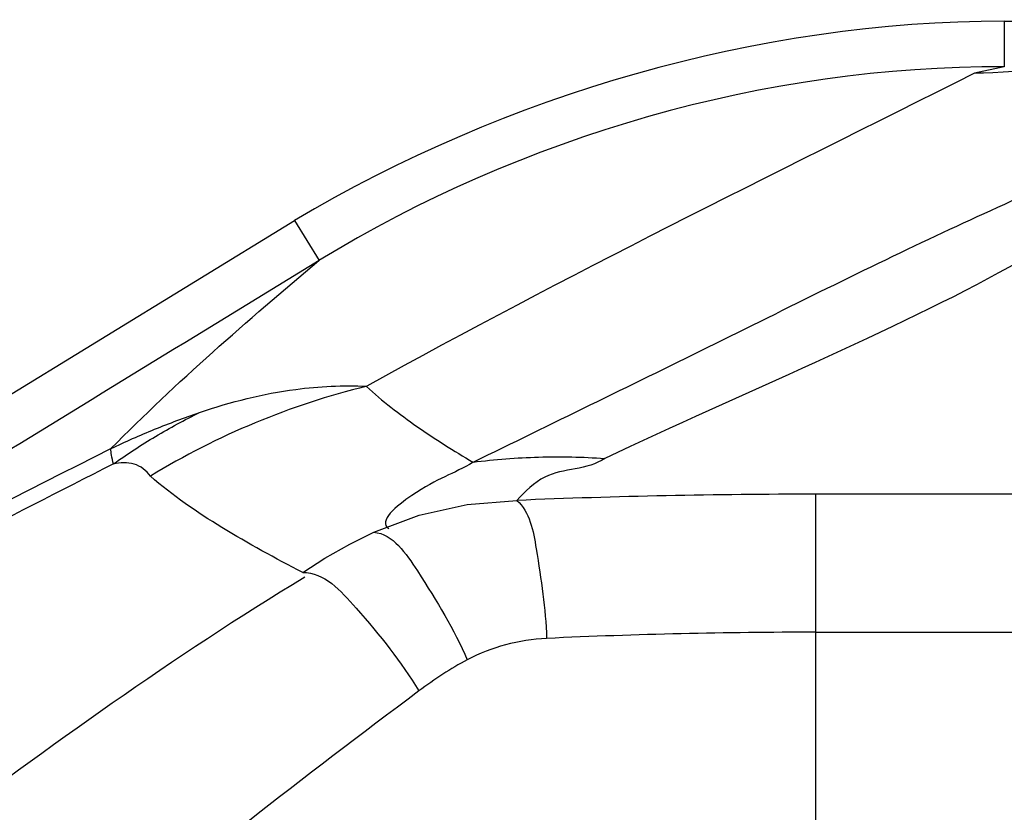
# Paper-space layout 'Sheet' of a CAD drawing. Header units: inches. Extents: x 0.2 to 10.8, y 0.2 to 8.3.
# Tile 451 of 545: x 9.3801 to 9.4642, y 4.6998 to 4.7675. Entities that reach past the tile are written whole.
import ezdxf

# ---------------------------------------------------------------- set-up
doc = ezdxf.new("R2010")
doc.units = ezdxf.units.IN
doc.header["$MEASUREMENT"] = 0
doc.layers.get('0').update_dxf_attribs({"lineweight": 5})

psp = doc.layouts.new('Sheet')

# ---------------------------------------------------------------- linework, layer by layer
at = {"color": 0, "linetype": 'ByBlock', "lineweight": -3}
for p, q in [((9.464185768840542, 4.767389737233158), (9.464177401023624, 4.763488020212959)), ((9.464177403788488, 4.763487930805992), (9.461652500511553, 4.762941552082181)), ((9.347207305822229, 4.71587193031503), (9.403599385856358, 4.750358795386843)), ((9.403599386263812, 4.750358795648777), (9.405689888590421, 4.746946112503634)), ((9.778723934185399, 4.727001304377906), (9.448109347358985, 4.727001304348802)), ((9.448109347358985, 4.680231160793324), (9.448109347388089, 4.72700129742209)), ((9.448109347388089, 4.715219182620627), (9.778723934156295, 4.715219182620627))]:
    psp.add_line(p, q, dxfattribs=at)
for points in [[(9.410359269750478, 4.723763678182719), (9.41424805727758, 4.725211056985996), (9.418340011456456, 4.7261214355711), (9.422571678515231, 4.726470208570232)], [(9.404296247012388, 4.720316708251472), (9.406186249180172, 4.721534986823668), (9.408321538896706, 4.722748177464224), (9.41035928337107, 4.72376364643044)]]:
    psp.add_lwpolyline(points, dxfattribs=at)
for centre, radius, start, end in [((9.42523956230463, 4.672913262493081), 0.06516731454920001, 103.7431854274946, 121.3865337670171), ((12.71830296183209, -1.810384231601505), 7.339023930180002, 116.9852711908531, 117.4663048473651), ((9.44796828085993, 4.119527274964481), 0.6074740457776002, 89.98669480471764, 92.39605617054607), ((9.447984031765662, 4.223043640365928), 0.4921754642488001, 89.98541164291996, 92.66200120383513)]:
    psp.add_arc(centre, radius, start, end, dxfattribs=at)
for points in [[(9.464185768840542, 4.767389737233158), (9.443207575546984, 4.767377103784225), (9.421612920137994, 4.761110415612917), (9.403599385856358, 4.750358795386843)], [(9.464185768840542, 4.767389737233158), (9.475131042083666, 4.767444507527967), (9.486076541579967, 4.767515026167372), (9.49702188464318, 4.767476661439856)], [(9.464177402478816, 4.763487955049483), (9.443916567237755, 4.763600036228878), (9.422954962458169, 4.757549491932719), (9.405686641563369, 4.746951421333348)], [(9.46165236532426, 4.762941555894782), (9.444257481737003, 4.754223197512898), (9.426770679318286, 4.745657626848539), (9.409758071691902, 4.736215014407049)], [(9.405689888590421, 4.746946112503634), (9.38689315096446, 4.735444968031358), (9.368093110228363, 4.723949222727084), (9.349293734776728, 4.712452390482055)], [(9.387919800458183, 4.730891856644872), (9.393527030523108, 4.736574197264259), (9.399572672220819, 4.741818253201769), (9.405686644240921, 4.746951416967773)], [(9.343350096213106, 4.708280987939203), (9.358164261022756, 4.715900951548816), (9.373042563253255, 4.723395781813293), (9.387919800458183, 4.730891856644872)], [(9.372126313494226, 4.69762467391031), (9.382631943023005, 4.705450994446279), (9.39326758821, 4.713160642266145), (9.404476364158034, 4.719941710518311)], [(9.41421639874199, 4.710197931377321), (9.404388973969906, 4.70286555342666), (9.394710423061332, 4.695324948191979), (9.385265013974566, 4.687506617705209)]]:
    psp.add_open_spline(points, degree=3, dxfattribs=at)
for points, knots in [([(9.418848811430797, 4.729736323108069), (9.425530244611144, 4.733010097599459), (9.438739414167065, 4.739414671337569), (9.459446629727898, 4.749812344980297), (9.473028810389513, 4.755595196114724), (9.49329784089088, 4.767059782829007), (9.469471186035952, 4.763013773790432), (9.461652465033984, 4.762941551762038)], [0, 0, 0, 0, 0.22863256, 0.4572292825, 0.6844205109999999, 0.7597310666, 1, 1, 1, 1]), ([(9.497032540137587, 4.763585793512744), (9.50155419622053, 4.759903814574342), (9.476981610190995, 4.754196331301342), (9.461696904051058, 4.743794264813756), (9.441593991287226, 4.735505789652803), (9.43007887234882, 4.730055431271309)], [0, 0, 0, 0, 0.2334194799, 0.4900262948, 1, 1, 1, 1]), ([(9.395493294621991, 4.733980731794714), (9.398154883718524, 4.734893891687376), (9.402882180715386, 4.736080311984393), (9.407739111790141, 4.736306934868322), (9.409757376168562, 4.736214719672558)], [0, 0, 0, 0, 0.5820716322, 1, 1, 1, 1]), ([(9.40973859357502, 4.73620995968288), (9.411074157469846, 4.734953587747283), (9.414058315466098, 4.732694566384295), (9.417203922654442, 4.730697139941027), (9.418832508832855, 4.729732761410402)], [0, 0, 0, 0, 0.4920738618, 1, 1, 1, 1]), ([(9.387919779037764, 4.73089184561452), (9.389146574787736, 4.731476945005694), (9.391643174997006, 4.732579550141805), (9.394198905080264, 4.733536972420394), (9.395493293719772, 4.733980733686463)], [0, 0, 0, 0, 0.4983199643, 1, 1, 1, 1]), ([(9.38813695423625, 4.729590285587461), (9.389305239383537, 4.730418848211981), (9.391701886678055, 4.731981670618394), (9.394214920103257, 4.733349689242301), (9.395493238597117, 4.733980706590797)], [0, 0, 0, 0, 0.5011708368, 1, 1, 1, 1]), ([(9.38813695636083, 4.729590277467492), (9.388071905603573, 4.729839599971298), (9.387972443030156, 4.730268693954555), (9.387916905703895, 4.73070887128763), (9.387919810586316, 4.730891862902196)], [0, 0, 0, 0, 0.5847028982, 1, 1, 1, 1]), ([(9.41884881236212, 4.729736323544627), (9.420702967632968, 4.729972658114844), (9.424447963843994, 4.730261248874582), (9.428203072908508, 4.730184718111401), (9.430078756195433, 4.730055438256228)], [0, 0, 0, 0, 0.4985361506, 1, 1, 1, 1]), ([(9.43007875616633, 4.730055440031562), (9.428620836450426, 4.729033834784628), (9.425345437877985, 4.7293722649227), (9.423299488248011, 4.727217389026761), (9.422571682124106, 4.72647021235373)], [0, 0, 0, 0, 0.6305510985, 1, 1, 1, 1]), ([(9.39129948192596, 4.728544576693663), (9.390960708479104, 4.729015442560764), (9.389941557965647, 4.729786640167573), (9.388711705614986, 4.729703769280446), (9.38813691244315, 4.72959024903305)], [0, 0, 0, 0, 0.4975020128, 1, 1, 1, 1]), ([(9.418848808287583, 4.729736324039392), (9.417153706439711, 4.728698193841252), (9.415127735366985, 4.728254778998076), (9.41067988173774, 4.724696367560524), (9.411637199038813, 4.724062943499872)], [0, 0, 0, 0, 0.63391697, 1, 1, 1, 1]), ([(9.404296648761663, 4.720316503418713), (9.401952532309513, 4.721511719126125), (9.397469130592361, 4.724006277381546), (9.393160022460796, 4.726867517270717), (9.391300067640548, 4.728544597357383)], [0, 0, 0, 0, 0.5123487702, 1, 1, 1, 1]), ([(9.422571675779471, 4.72647021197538), (9.423699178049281, 4.725506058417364), (9.424461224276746, 4.721069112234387), (9.425022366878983, 4.717254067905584), (9.42512545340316, 4.71468799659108)], [0, 0, 0, 0, 0.3661522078, 1, 1, 1, 1]), ([(9.41035936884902, 4.723763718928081), (9.412013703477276, 4.723591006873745), (9.415003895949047, 4.719113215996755), (9.417182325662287, 4.715512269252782), (9.418349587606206, 4.712855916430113)], [0, 0, 0, 0, 0.3643786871, 1, 1, 1, 1]), ([(9.40429438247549, 4.720315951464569), (9.406118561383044, 4.720356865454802), (9.409888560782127, 4.716187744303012), (9.412682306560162, 4.712732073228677), (9.414216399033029, 4.710197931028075)], [0, 0, 0, 0, 0.3811688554, 1, 1, 1, 1]), ([(9.425125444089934, 4.714688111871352), (9.423943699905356, 4.714632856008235), (9.421597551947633, 4.714267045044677), (9.419384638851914, 4.713402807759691), (9.418349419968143, 4.71285586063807)], [0, 0, 0, 0, 0.5025938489, 1, 1, 1, 1]), ([(9.41834946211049, 4.712855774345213), (9.417635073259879, 4.712478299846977), (9.416209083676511, 4.711662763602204), (9.414882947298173, 4.710695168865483), (9.414216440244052, 4.7101978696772)], [0, 0, 0, 0, 0.4928019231, 1, 1, 1, 1])]:
    psp.add_open_spline(points, degree=3, knots=knots, dxfattribs=at)

doc.saveas('drawing.dxf')
